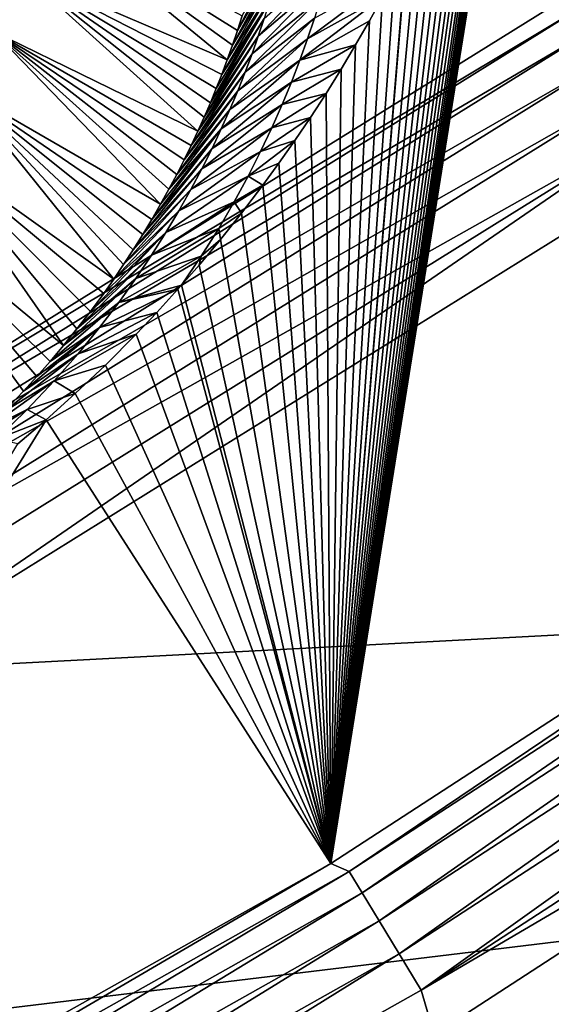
# Model space of a CAD drawing. Header units: millimetres. Extents: x -43.6 to 43.6, y -43.6 to 43.6.
# Tile 451 of 637: x 18.3 to 19.6, y -31.9 to -29.5. Entities that reach past the tile are written whole.
import ezdxf

# ---------------------------------------------------------------- set-up
doc = ezdxf.new("R2010")
doc.units = ezdxf.units.MM
doc.header["$LTSCALE"] = 52.148148
for name, color, linetype in [('151', 7, 'CONTINUOUS'), ('152', 7, 'CONTINUOUS'), ('154', 7, 'CONTINUOUS'), ('156', 7, 'CONTINUOUS'), ('157', 7, 'CONTINUOUS'), ('207', 7, 'CONTINUOUS'), ('213', 7, 'CONTINUOUS'), ('390', 7, 'CONTINUOUS'), ('394', 7, 'CONTINUOUS'), ('403', 7, 'CONTINUOUS')]:
    doc.layers.add(name, color=color, linetype=linetype)

msp = doc.modelspace()

# ---------------------------------------------------------------- linework, layer by layer
at = {"layer": '151', "linetype": 'Continuous'}
for points in [[(22.9578, -28.8376, 23.9303), (21.0636, -30.249, 23.9303), (19.5896, -26.9389, 10.7741), (22.9578, -28.8376, 23.9303)], [(19.5896, -26.9389, 10.7741), (21.0636, -30.249, 23.9303), (19.597, -26.9808, 10.9157), (19.5896, -26.9389, 10.7741)], [(19.597, -26.9808, 10.9157), (21.0636, -30.249, 23.9303), (19.604, -27.0221, 11.0545), (19.597, -26.9808, 10.9157)], [(19.604, -27.0221, 11.0545), (21.0636, -30.249, 23.9303), (19.6104, -27.0628, 11.1906), (19.604, -27.0221, 11.0545)], [(19.6104, -27.0628, 11.1906), (21.0636, -30.249, 23.9303), (19.6164, -27.1029, 11.324), (19.6104, -27.0628, 11.1906)], [(19.6224, -28.1553, 14.5153), (21.0636, -30.249, 23.9303), (19.6164, -28.1995, 14.6367), (19.6224, -28.1553, 14.5153)], [(21.0636, -30.249, 23.9303), (19.0837, -31.5355, 23.9303), (19.6164, -28.1995, 14.6367), (21.0636, -30.249, 23.9303)], [(19.6164, -28.1995, 14.6367), (19.0837, -31.5355, 23.9303), (19.6099, -28.2429, 14.7551), (19.6164, -28.1995, 14.6367)], [(19.6099, -28.2429, 14.7551), (19.0837, -31.5355, 23.9303), (19.603, -28.2858, 14.871), (19.6099, -28.2429, 14.7551)], [(19.603, -28.2858, 14.871), (19.0837, -31.5355, 23.9303), (19.5941, -28.3366, 15.0069), (19.603, -28.2858, 14.871)], [(19.5941, -28.3366, 15.0069), (19.0837, -31.5355, 23.9303), (19.5847, -28.3867, 15.1398), (19.5941, -28.3366, 15.0069)], [(19.5847, -28.3867, 15.1398), (19.0837, -31.5355, 23.9303), (19.5748, -28.436, 15.2692), (19.5847, -28.3867, 15.1398)], [(19.5748, -28.436, 15.2692), (19.0837, -31.5355, 23.9303), (19.5643, -28.4846, 15.3956), (19.5748, -28.436, 15.2692)], [(19.5643, -28.4846, 15.3956), (19.0837, -31.5355, 23.9303), (19.5566, -28.5184, 15.4828), (19.5643, -28.4846, 15.3956)], [(19.5566, -28.5184, 15.4828), (19.0837, -31.5355, 23.9303), (19.5532, -28.5327, 15.5195), (19.5566, -28.5184, 15.4828)], [(19.5532, -28.5327, 15.5195), (19.0837, -31.5355, 23.9303), (19.5416, -28.5806, 15.6414), (19.5532, -28.5327, 15.5195)], [(19.5416, -28.5806, 15.6414), (19.0837, -31.5355, 23.9303), (19.5295, -28.6279, 15.761), (19.5416, -28.5806, 15.6414)], [(19.5295, -28.6279, 15.761), (19.0837, -31.5355, 23.9303), (19.5167, -28.675, 15.8784), (19.5295, -28.6279, 15.761)], [(19.5167, -28.675, 15.8784), (19.0837, -31.5355, 23.9303), (19.5034, -28.7219, 15.9942), (19.5167, -28.675, 15.8784)], [(19.5034, -28.7219, 15.9942), (19.0837, -31.5355, 23.9303), (19.4894, -28.7685, 16.1083), (19.5034, -28.7219, 15.9942)], [(19.4894, -28.7685, 16.1083), (19.0837, -31.5355, 23.9303), (19.4712, -28.8265, 16.2482), (19.4894, -28.7685, 16.1083)], [(19.4712, -28.8265, 16.2482), (19.0837, -31.5355, 23.9303), (19.4521, -28.8839, 16.385), (19.4712, -28.8265, 16.2482)], [(19.4521, -28.8839, 16.385), (19.0837, -31.5355, 23.9303), (19.4322, -28.9408, 16.5188), (19.4521, -28.8839, 16.385)], [(19.4322, -28.9408, 16.5188), (19.0837, -31.5355, 23.9303), (19.4113, -28.9973, 16.6495), (19.4322, -28.9408, 16.5188)], [(19.4113, -28.9973, 16.6495), (19.0837, -31.5355, 23.9303), (19.3897, -29.0532, 16.7771), (19.4113, -28.9973, 16.6495)], [(19.3897, -29.0532, 16.7771), (19.0837, -31.5355, 23.9303), (19.3673, -29.1085, 16.9016), (19.3897, -29.0532, 16.7771)], [(19.3673, -29.1085, 16.9016), (19.0837, -31.5355, 23.9303), (19.3438, -29.1637, 17.0239), (19.3673, -29.1085, 16.9016)], [(19.3438, -29.1637, 17.0239), (19.0837, -31.5355, 23.9303), (19.3194, -29.2187, 17.1439), (19.3438, -29.1637, 17.0239)], [(19.3194, -29.2187, 17.1439), (19.0837, -31.5355, 23.9303), (19.294, -29.2738, 17.262), (19.3194, -29.2187, 17.1439)], [(19.294, -29.2738, 17.262), (19.0837, -31.5355, 23.9303), (19.267, -29.3294, 17.3793), (19.294, -29.2738, 17.262)], [(19.267, -29.3294, 17.3793), (19.0837, -31.5355, 23.9303), (19.2662, -29.3311, 17.3828), (19.267, -29.3294, 17.3793)], [(19.2662, -29.3311, 17.3828), (19.0837, -31.5355, 23.9303), (19.2388, -29.3855, 17.4957), (19.2662, -29.3311, 17.3828)], [(19.2388, -29.3855, 17.4957), (19.0837, -31.5355, 23.9303), (19.209, -29.4422, 17.611), (19.2388, -29.3855, 17.4957)], [(19.209, -29.4422, 17.611), (19.0837, -31.5355, 23.9303), (19.1773, -29.4998, 17.7259), (19.209, -29.4422, 17.611)], [(19.1773, -29.4998, 17.7259), (19.0837, -31.5355, 23.9303), (19.1438, -29.5583, 17.8403), (19.1773, -29.4998, 17.7259)], [(19.1438, -29.5583, 17.8403), (19.0837, -31.5355, 23.9303), (19.1089, -29.6167, 17.9519), (19.1438, -29.5583, 17.8403)], [(19.1089, -29.6167, 17.9519), (19.0837, -31.5355, 23.9303), (19.0726, -29.6751, 18.0607), (19.1089, -29.6167, 17.9519)], [(19.0726, -29.6751, 18.0607), (19.0837, -31.5355, 23.9303), (19.0349, -29.7331, 18.1662), (19.0726, -29.6751, 18.0607)], [(19.0349, -29.7331, 18.1662), (19.0837, -31.5355, 23.9303), (18.997, -29.7893, 18.266), (19.0349, -29.7331, 18.1662)], [(18.997, -29.7893, 18.266), (19.0837, -31.5355, 23.9303), (18.9586, -29.8439, 18.3602), (18.997, -29.7893, 18.266)], [(18.9586, -29.8439, 18.3602), (19.0837, -31.5355, 23.9303), (18.92, -29.8968, 18.4491), (18.9586, -29.8439, 18.3602)], [(18.92, -29.8968, 18.4491), (19.0837, -31.5355, 23.9303), (18.8686, -29.9643, 18.5589), (18.92, -29.8968, 18.4491)], [(18.8686, -29.9643, 18.5589), (19.0837, -31.5355, 23.9303), (18.8172, -30.0285, 18.6592), (18.8686, -29.9643, 18.5589)], [(18.8172, -30.0285, 18.6592), (19.0837, -31.5355, 23.9303), (18.7659, -30.0899, 18.7513), (18.8172, -30.0285, 18.6592)], [(18.7659, -30.0899, 18.7513), (19.0837, -31.5355, 23.9303), (18.7233, -30.1388, 18.8218), (18.7659, -30.0899, 18.7513)], [(18.7148, -30.1484, 18.8352), (19.0837, -31.5355, 23.9303), (18.664, -30.2041, 18.9117), (18.7148, -30.1484, 18.8352)], [(18.7233, -30.1388, 18.8218), (19.0837, -31.5355, 23.9303), (18.7148, -30.1484, 18.8352), (18.7233, -30.1388, 18.8218)], [(18.664, -30.2041, 18.9117), (19.0837, -31.5355, 23.9303), (18.6137, -30.257, 18.9809), (18.664, -30.2041, 18.9117)], [(18.6137, -30.257, 18.9809), (19.0837, -31.5355, 23.9303), (18.5394, -30.3316, 19.0724), (18.6137, -30.257, 18.9809)], [(18.5394, -30.3316, 19.0724), (19.0837, -31.5355, 23.9303), (18.4668, -30.4004, 19.1501), (18.5394, -30.3316, 19.0724)], [(18.4668, -30.4004, 19.1501), (19.0837, -31.5355, 23.9303), (18.3963, -30.4637, 19.2154), (18.4668, -30.4004, 19.1501)], [(19.0837, -31.5355, 23.9303), (17.0249, -32.6928, 23.9303), (18.3963, -30.4637, 19.2154), (19.0837, -31.5355, 23.9303)], [(18.3963, -30.4637, 19.2154), (17.0249, -32.6928, 23.9303), (18.3282, -30.5217, 19.2695), (18.3963, -30.4637, 19.2154)]]:
    msp.add_3dface(points, dxfattribs=at)
at = {"layer": '152', "color": 2, "linetype": 'Continuous'}
for points in [[(17.9485, -31.0713, 26.3), (30.4179, -30.4175, 26.3), (19.9415, -29.8316, 26.3), (17.9485, -31.0713, 26.3)], [(28.5258, -32.1987, 26.3), (30.4179, -30.4175, 26.3), (15.8781, -32.1786, 26.3), (28.5258, -32.1987, 26.3)], [(15.8781, -32.1786, 26.3), (30.4179, -30.4175, 26.3), (17.9485, -31.0713, 26.3), (15.8781, -32.1786, 26.3)]]:
    msp.add_3dface(points, dxfattribs=at)
at = {"layer": '154', "color": 2, "linetype": 'Continuous'}
msp.add_3dface([(17.707, -30.6533, 25.9303), (19.6732, -29.4303, 25.9303), (15.1121, -24.7977, 2.3697), (17.707, -30.6533, 25.9303)], dxfattribs=at)
at = {"layer": '156', "color": 1, "linetype": 'Continuous'}
msp.add_3dface([(19.3335, -31.9485, 24.3), (21.3395, -30.6451, 24.3), (28.5489, -32.2248, 24.3), (19.3335, -31.9485, 24.3)], dxfattribs=at)
at = {"layer": '157', "color": 1, "linetype": 'Continuous'}
for points in [[(16.9117, -26.3148, -15), (18.7459, -25.0412, -15), (16.9684, -30.2706, -15), (16.9117, -26.3148, -15)], [(16.9684, -30.2706, -15), (18.7459, -25.0412, -15), (17.1093, -30.2251, -15), (16.9684, -30.2706, -15)], [(17.1093, -30.2251, -15), (18.7459, -25.0412, -15), (18.1838, -26.9484, -15), (17.1093, -30.2251, -15)]]:
    msp.add_3dface(points, dxfattribs=at)
at = {"layer": '207', "linetype": 'Continuous'}
for points in [[(19.0837, -31.5355, 23.9303), (21.0636, -30.249, 23.9303), (19.1286, -31.5546, 24.0316), (19.0837, -31.5355, 23.9303)], [(19.1286, -31.5546, 24.0316), (21.0636, -30.249, 23.9303), (21.111, -30.2642, 24.0316), (19.1286, -31.5546, 24.0316)], [(19.1286, -31.5546, 24.0316), (21.111, -30.2642, 24.0316), (19.16, -31.6064, 24.122), (19.1286, -31.5546, 24.0316)], [(19.16, -31.6064, 24.122), (21.111, -30.2642, 24.0316), (21.1457, -30.3139, 24.122), (19.16, -31.6064, 24.122)], [(19.16, -31.6064, 24.122), (21.1457, -30.3139, 24.122), (19.2008, -31.6737, 24.1971), (19.16, -31.6064, 24.122)], [(19.2008, -31.6737, 24.1971), (21.1457, -30.3139, 24.122), (21.1907, -30.3785, 24.1971), (19.2008, -31.6737, 24.1971)], [(19.2008, -31.6737, 24.1971), (21.1907, -30.3785, 24.1971), (19.2491, -31.7533, 24.2534), (19.2008, -31.6737, 24.1971)], [(19.2491, -31.7533, 24.2534), (21.1907, -30.3785, 24.1971), (21.244, -30.4548, 24.2534), (19.2491, -31.7533, 24.2534)], [(19.2491, -31.7533, 24.2534), (21.244, -30.4548, 24.2534), (19.3025, -31.8415, 24.2883), (19.2491, -31.7533, 24.2534)], [(19.3025, -31.8415, 24.2883), (21.244, -30.4548, 24.2534), (21.303, -30.5394, 24.2883), (19.3025, -31.8415, 24.2883)], [(21.3395, -30.6451, 24.3), (19.3025, -31.8415, 24.2883), (21.303, -30.5394, 24.2883), (21.3395, -30.6451, 24.3)], [(21.3395, -30.6451, 24.3), (19.3335, -31.9485, 24.3), (19.3025, -31.8415, 24.2883), (21.3395, -30.6451, 24.3)], [(17.0249, -32.6928, 23.9303), (19.0837, -31.5355, 23.9303), (17.0675, -32.7153, 24.0316), (17.0249, -32.6928, 23.9303)], [(17.0675, -32.7153, 24.0316), (19.0837, -31.5355, 23.9303), (19.1286, -31.5546, 24.0316), (17.0675, -32.7153, 24.0316)], [(17.0675, -32.7153, 24.0316), (19.1286, -31.5546, 24.0316), (17.0955, -32.769, 24.122), (17.0675, -32.7153, 24.0316)], [(17.0955, -32.769, 24.122), (19.1286, -31.5546, 24.0316), (19.16, -31.6064, 24.122), (17.0955, -32.769, 24.122)], [(17.0955, -32.769, 24.122), (19.16, -31.6064, 24.122), (17.132, -32.8388, 24.1971), (17.0955, -32.769, 24.122)], [(17.132, -32.8388, 24.1971), (19.16, -31.6064, 24.122), (19.2008, -31.6737, 24.1971), (17.132, -32.8388, 24.1971)], [(17.132, -32.8388, 24.1971), (19.2008, -31.6737, 24.1971), (17.175, -32.9213, 24.2534), (17.132, -32.8388, 24.1971)], [(17.175, -32.9213, 24.2534), (19.2008, -31.6737, 24.1971), (19.2491, -31.7533, 24.2534), (17.175, -32.9213, 24.2534)], [(17.175, -32.9213, 24.2534), (19.2491, -31.7533, 24.2534), (17.2227, -33.0127, 24.2883), (17.175, -32.9213, 24.2534)], [(17.2227, -33.0127, 24.2883), (19.2491, -31.7533, 24.2534), (19.3025, -31.8415, 24.2883), (17.2227, -33.0127, 24.2883)], [(19.3335, -31.9485, 24.3), (17.2227, -33.0127, 24.2883), (19.3025, -31.8415, 24.2883), (19.3335, -31.9485, 24.3)]]:
    msp.add_3dface(points, dxfattribs=at)
at = {"layer": '213', "color": 2, "linetype": 'Continuous'}
for points in [[(19.6732, -29.4303, 25.9303), (17.707, -30.6533, 25.9303), (19.6892, -29.4669, 26.0312), (19.6732, -29.4303, 25.9303)], [(17.707, -30.6533, 25.9303), (17.7197, -30.6915, 26.0312), (19.6892, -29.4669, 26.0312), (17.707, -30.6533, 25.9303)], [(17.7197, -30.6915, 26.0312), (19.7228, -29.5172, 26.1216), (19.6892, -29.4669, 26.0312), (17.7197, -30.6915, 26.0312)], [(17.75, -30.7439, 26.1216), (19.7228, -29.5172, 26.1216), (17.7197, -30.6915, 26.0312), (17.75, -30.7439, 26.1216)], [(17.75, -30.7439, 26.1216), (19.7665, -29.5826, 26.1968), (19.7228, -29.5172, 26.1216), (17.75, -30.7439, 26.1216)], [(17.7893, -30.812, 26.1968), (19.7665, -29.5826, 26.1968), (17.75, -30.7439, 26.1216), (17.7893, -30.812, 26.1968)], [(17.7893, -30.812, 26.1968), (19.8182, -29.66, 26.2532), (19.7665, -29.5826, 26.1968), (17.7893, -30.812, 26.1968)], [(17.8358, -30.8926, 26.2532), (19.8182, -29.66, 26.2532), (17.7893, -30.812, 26.1968), (17.8358, -30.8926, 26.2532)], [(17.8358, -30.8926, 26.2532), (19.8754, -29.7457, 26.2882), (19.8182, -29.66, 26.2532), (17.8358, -30.8926, 26.2532)], [(17.8874, -30.9818, 26.2882), (19.8754, -29.7457, 26.2882), (17.8358, -30.8926, 26.2532), (17.8874, -30.9818, 26.2882)], [(17.8874, -30.9818, 26.2882), (17.9485, -31.0713, 26.3), (19.8754, -29.7457, 26.2882), (17.8874, -30.9818, 26.2882)], [(17.9485, -31.0713, 26.3), (19.9415, -29.8316, 26.3), (19.8754, -29.7457, 26.2882), (17.9485, -31.0713, 26.3)]]:
    msp.add_3dface(points, dxfattribs=at)
at = {"layer": '390', "linetype": 'Continuous'}
for points in [[(18.337, -29.3817, -14.7544), (18.3948, -29.2334, -14.7544), (18.8339, -29.5943, 16.2075), (18.337, -29.3817, -14.7544)], [(18.8339, -29.5943, 16.2075), (18.3948, -29.2334, -14.7544), (18.8464, -29.5591, 16.0794), (18.8339, -29.5943, 16.2075)], [(18.8464, -29.5591, 16.0794), (18.3948, -29.2334, -14.7544), (18.8584, -29.5237, 15.9484), (18.8464, -29.5591, 16.0794)], [(18.8584, -29.5237, 15.9484), (18.3948, -29.2334, -14.7544), (18.8699, -29.488, 15.8144), (18.8584, -29.5237, 15.9484)], [(18.2675, -29.525, -14.7544), (18.337, -29.3817, -14.7544), (18.7629, -29.7667, 16.8082), (18.2675, -29.525, -14.7544)], [(18.7629, -29.7667, 16.8082), (18.337, -29.3817, -14.7544), (18.7783, -29.7325, 16.6925), (18.7629, -29.7667, 16.8082)], [(18.7783, -29.7325, 16.6925), (18.337, -29.3817, -14.7544), (18.7931, -29.6981, 16.5747), (18.7783, -29.7325, 16.6925)], [(18.7931, -29.6981, 16.5747), (18.337, -29.3817, -14.7544), (18.8072, -29.6638, 16.4551), (18.7931, -29.6981, 16.5747)], [(18.8072, -29.6638, 16.4551), (18.337, -29.3817, -14.7544), (18.8208, -29.6292, 16.3327), (18.8072, -29.6638, 16.4551)], [(18.8208, -29.6292, 16.3327), (18.337, -29.3817, -14.7544), (18.8339, -29.5943, 16.2075), (18.8208, -29.6292, 16.3327)], [(18.1869, -29.6623, -14.7544), (18.2675, -29.525, -14.7544), (18.6729, -29.943, 17.3723), (18.1869, -29.6623, -14.7544)], [(18.6729, -29.943, 17.3723), (18.2675, -29.525, -14.7544), (18.693, -29.9068, 17.2609), (18.6729, -29.943, 17.3723)], [(18.693, -29.9068, 17.2609), (18.2675, -29.525, -14.7544), (18.7119, -29.8712, 17.1489), (18.693, -29.9068, 17.2609)], [(18.7119, -29.8712, 17.1489), (18.2675, -29.525, -14.7544), (18.7298, -29.836, 17.036), (18.7119, -29.8712, 17.1489)], [(18.7298, -29.836, 17.036), (18.2675, -29.525, -14.7544), (18.7468, -29.8011, 16.9224), (18.7298, -29.836, 17.036)], [(18.7468, -29.8011, 16.9224), (18.2675, -29.525, -14.7544), (18.7629, -29.7667, 16.8082), (18.7468, -29.8011, 16.9224)], [(18.0957, -29.7928, -14.7544), (18.1869, -29.6623, -14.7544), (18.5597, -30.1241, 17.8936), (18.0957, -29.7928, -14.7544)], [(18.5597, -30.1241, 17.8936), (18.1869, -29.6623, -14.7544), (18.5835, -30.0889, 17.7972), (18.5597, -30.1241, 17.8936)], [(18.5835, -30.0889, 17.7972), (18.1869, -29.6623, -14.7544), (18.607, -30.0528, 17.6956), (18.5835, -30.0889, 17.7972)], [(18.607, -30.0528, 17.6956), (18.1869, -29.6623, -14.7544), (18.6298, -30.0163, 17.5908), (18.607, -30.0528, 17.6956)], [(18.6298, -30.0163, 17.5908), (18.1869, -29.6623, -14.7544), (18.6518, -29.9797, 17.483), (18.6298, -30.0163, 17.5908)], [(18.6518, -29.9797, 17.483), (18.1869, -29.6623, -14.7544), (18.6729, -29.943, 17.3723), (18.6518, -29.9797, 17.483)], [(17.9944, -29.9157, -14.7544), (18.0957, -29.7928, -14.7544), (18.4385, -30.2844, 18.2987), (17.9944, -29.9157, -14.7544)], [(18.4385, -30.2844, 18.2987), (18.0957, -29.7928, -14.7544), (18.4709, -30.2443, 18.2029), (18.4385, -30.2844, 18.2987)], [(18.4709, -30.2443, 18.2029), (18.0957, -29.7928, -14.7544), (18.5032, -30.2023, 18.0984), (18.4709, -30.2443, 18.2029)], [(18.5032, -30.2023, 18.0984), (18.0957, -29.7928, -14.7544), (18.5356, -30.1582, 17.9847), (18.5032, -30.2023, 18.0984)], [(18.5356, -30.1582, 17.9847), (18.0957, -29.7928, -14.7544), (18.5597, -30.1241, 17.8936), (18.5356, -30.1582, 17.9847)], [(18.2947, -30.4435, 18.6384), (17.9944, -29.9157, -14.7544), (18.3421, -30.3942, 18.5406), (18.2947, -30.4435, 18.6384)], [(18.3421, -30.3942, 18.5406), (17.9944, -29.9157, -14.7544), (18.3741, -30.3593, 18.4671), (18.3421, -30.3942, 18.5406)], [(18.3741, -30.3593, 18.4671), (17.9944, -29.9157, -14.7544), (18.4062, -30.3227, 18.3867), (18.3741, -30.3593, 18.4671)], [(18.4062, -30.3227, 18.3867), (17.9944, -29.9157, -14.7544), (18.4385, -30.2844, 18.2987), (18.4062, -30.3227, 18.3867)]]:
    msp.add_3dface(points, dxfattribs=at)
at = {"layer": '394', "linetype": 'Continuous'}
msp.add_3dface([(18.337, -29.3817, -14.7544), (18.2675, -29.525, -14.7544), (18.299, -29.442, -14.818), (18.337, -29.3817, -14.7544)], dxfattribs=at)
at = {"layer": '403', "linetype": 'Continuous'}
for points in [[(18.8584, -29.5237, 15.9484), (18.8699, -29.488, 15.8144), (18.9778, -29.2929, 16.0312), (18.8584, -29.5237, 15.9484)], [(18.9687, -29.332, 16.1686), (18.8584, -29.5237, 15.9484), (18.9778, -29.2929, 16.0312), (18.9687, -29.332, 16.1686)], [(18.8464, -29.5591, 16.0794), (18.8584, -29.5237, 15.9484), (18.9687, -29.332, 16.1686), (18.8464, -29.5591, 16.0794)], [(18.9586, -29.3717, 16.3056), (18.8464, -29.5591, 16.0794), (18.9687, -29.332, 16.1686), (18.9586, -29.3717, 16.3056)], [(18.8339, -29.5943, 16.2075), (18.8464, -29.5591, 16.0794), (18.9586, -29.3717, 16.3056), (18.8339, -29.5943, 16.2075)], [(18.9477, -29.412, 16.4423), (18.8339, -29.5943, 16.2075), (18.9586, -29.3717, 16.3056), (18.9477, -29.412, 16.4423)], [(18.9088, -29.5369, 16.8504), (18.9228, -29.4946, 16.7148), (19.086, -29.3495, 16.9389), (18.9088, -29.5369, 16.8504)], [(19.0735, -29.3965, 17.0766), (18.9088, -29.5369, 16.8504), (19.086, -29.3495, 16.9389), (19.0735, -29.3965, 17.0766)], [(19.2388, -29.3855, 17.4957), (19.209, -29.4422, 17.611), (19.0277, -29.5438, 17.4879), (19.2388, -29.3855, 17.4957)], [(19.2388, -29.3855, 17.4957), (19.0277, -29.5438, 17.4879), (19.0445, -29.4936, 17.3511), (19.2388, -29.3855, 17.4957)], [(18.8208, -29.6292, 16.3327), (18.8339, -29.5943, 16.2075), (18.9477, -29.412, 16.4423), (18.8208, -29.6292, 16.3327)], [(18.9358, -29.453, 16.5787), (18.8208, -29.6292, 16.3327), (18.9477, -29.412, 16.4423), (18.9358, -29.453, 16.5787)], [(18.8937, -29.58, 16.9857), (18.9088, -29.5369, 16.8504), (19.0735, -29.3965, 17.0766), (18.8937, -29.58, 16.9857)], [(19.0597, -29.4446, 17.214), (18.8937, -29.58, 16.9857), (19.0735, -29.3965, 17.0766), (19.0597, -29.4446, 17.214)], [(19.209, -29.4422, 17.611), (19.1773, -29.4998, 17.7259), (19.0093, -29.5953, 17.6243), (19.209, -29.4422, 17.611)], [(19.209, -29.4422, 17.611), (19.0093, -29.5953, 17.6243), (19.0277, -29.5438, 17.4879), (19.209, -29.4422, 17.611)], [(18.7931, -29.6981, 16.5747), (18.8072, -29.6638, 16.4551), (18.9358, -29.453, 16.5787), (18.7931, -29.6981, 16.5747)], [(18.9228, -29.4946, 16.7148), (18.7931, -29.6981, 16.5747), (18.9358, -29.453, 16.5787), (18.9228, -29.4946, 16.7148)], [(18.8072, -29.6638, 16.4551), (18.8208, -29.6292, 16.3327), (18.9358, -29.453, 16.5787), (18.8072, -29.6638, 16.4551)], [(18.8773, -29.6239, 17.1204), (18.8937, -29.58, 16.9857), (19.0597, -29.4446, 17.214), (18.8773, -29.6239, 17.1204)], [(19.0445, -29.4936, 17.3511), (18.8773, -29.6239, 17.1204), (19.0597, -29.4446, 17.214), (19.0445, -29.4936, 17.3511)], [(18.7783, -29.7325, 16.6925), (18.7931, -29.6981, 16.5747), (18.9228, -29.4946, 16.7148), (18.7783, -29.7325, 16.6925)], [(18.9088, -29.5369, 16.8504), (18.7783, -29.7325, 16.6925), (18.9228, -29.4946, 16.7148), (18.9088, -29.5369, 16.8504)], [(18.8595, -29.6687, 17.2547), (18.8773, -29.6239, 17.1204), (19.0445, -29.4936, 17.3511), (18.8595, -29.6687, 17.2547)], [(19.0277, -29.5438, 17.4879), (18.8595, -29.6687, 17.2547), (19.0445, -29.4936, 17.3511), (19.0277, -29.5438, 17.4879)], [(19.1773, -29.4998, 17.7259), (19.1438, -29.5583, 17.8403), (19.0093, -29.5953, 17.6243), (19.1773, -29.4998, 17.7259)], [(18.7629, -29.7667, 16.8082), (18.7783, -29.7325, 16.6925), (18.9088, -29.5369, 16.8504), (18.7629, -29.7667, 16.8082)], [(18.8937, -29.58, 16.9857), (18.7629, -29.7667, 16.8082), (18.9088, -29.5369, 16.8504), (18.8937, -29.58, 16.9857)], [(18.8403, -29.7143, 17.3884), (18.8595, -29.6687, 17.2547), (19.0277, -29.5438, 17.4879), (18.8403, -29.7143, 17.3884)], [(19.0093, -29.5953, 17.6243), (18.8403, -29.7143, 17.3884), (19.0277, -29.5438, 17.4879), (19.0093, -29.5953, 17.6243)], [(19.1438, -29.5583, 17.8403), (19.1089, -29.6167, 17.9519), (18.9889, -29.6481, 17.7603), (19.1438, -29.5583, 17.8403)], [(19.1438, -29.5583, 17.8403), (18.9889, -29.6481, 17.7603), (19.0093, -29.5953, 17.6243), (19.1438, -29.5583, 17.8403)], [(18.7468, -29.8011, 16.9224), (18.7629, -29.7667, 16.8082), (18.8937, -29.58, 16.9857), (18.7468, -29.8011, 16.9224)], [(18.8773, -29.6239, 17.1204), (18.7468, -29.8011, 16.9224), (18.8937, -29.58, 16.9857), (18.8773, -29.6239, 17.1204)], [(18.8195, -29.7609, 17.5214), (18.8403, -29.7143, 17.3884), (19.0093, -29.5953, 17.6243), (18.8195, -29.7609, 17.5214)], [(18.9889, -29.6481, 17.7603), (18.8195, -29.7609, 17.5214), (19.0093, -29.5953, 17.6243), (18.9889, -29.6481, 17.7603)], [(18.7298, -29.836, 17.036), (18.7468, -29.8011, 16.9224), (18.8773, -29.6239, 17.1204), (18.7298, -29.836, 17.036)], [(18.8595, -29.6687, 17.2547), (18.7298, -29.836, 17.036), (18.8773, -29.6239, 17.1204), (18.8595, -29.6687, 17.2547)], [(19.1089, -29.6167, 17.9519), (19.0726, -29.6751, 18.0607), (18.9665, -29.7024, 17.8958), (19.1089, -29.6167, 17.9519)], [(19.1089, -29.6167, 17.9519), (18.9665, -29.7024, 17.8958), (18.9889, -29.6481, 17.7603), (19.1089, -29.6167, 17.9519)], [(18.797, -29.8086, 17.6537), (18.8195, -29.7609, 17.5214), (18.9889, -29.6481, 17.7603), (18.797, -29.8086, 17.6537)], [(18.9665, -29.7024, 17.8958), (18.797, -29.8086, 17.6537), (18.9889, -29.6481, 17.7603), (18.9665, -29.7024, 17.8958)], [(18.7119, -29.8712, 17.1489), (18.7298, -29.836, 17.036), (18.8595, -29.6687, 17.2547), (18.7119, -29.8712, 17.1489)], [(18.8403, -29.7143, 17.3884), (18.7119, -29.8712, 17.1489), (18.8595, -29.6687, 17.2547), (18.8403, -29.7143, 17.3884)], [(19.0726, -29.6751, 18.0607), (19.0349, -29.7331, 18.1662), (18.9418, -29.7582, 18.0308), (19.0726, -29.6751, 18.0607)], [(19.0726, -29.6751, 18.0607), (18.9418, -29.7582, 18.0308), (18.9665, -29.7024, 17.8958), (19.0726, -29.6751, 18.0607)], [(18.7725, -29.8574, 17.7852), (18.797, -29.8086, 17.6537), (18.9665, -29.7024, 17.8958), (18.7725, -29.8574, 17.7852)], [(18.9418, -29.7582, 18.0308), (18.7725, -29.8574, 17.7852), (18.9665, -29.7024, 17.8958), (18.9418, -29.7582, 18.0308)], [(18.693, -29.9068, 17.2609), (18.7119, -29.8712, 17.1489), (18.8403, -29.7143, 17.3884), (18.693, -29.9068, 17.2609)], [(18.8195, -29.7609, 17.5214), (18.693, -29.9068, 17.2609), (18.8403, -29.7143, 17.3884), (18.8195, -29.7609, 17.5214)], [(19.0349, -29.7331, 18.1662), (18.997, -29.7893, 18.266), (18.9145, -29.8159, 18.1651), (19.0349, -29.7331, 18.1662)], [(19.0349, -29.7331, 18.1662), (18.9145, -29.8159, 18.1651), (18.9418, -29.7582, 18.0308), (19.0349, -29.7331, 18.1662)], [(18.6518, -29.9797, 17.483), (18.6729, -29.943, 17.3723), (18.8195, -29.7609, 17.5214), (18.6518, -29.9797, 17.483)], [(18.797, -29.8086, 17.6537), (18.6518, -29.9797, 17.483), (18.8195, -29.7609, 17.5214), (18.797, -29.8086, 17.6537)], [(18.6729, -29.943, 17.3723), (18.693, -29.9068, 17.2609), (18.8195, -29.7609, 17.5214), (18.6729, -29.943, 17.3723)], [(18.746, -29.9074, 17.9157), (18.7725, -29.8574, 17.7852), (18.9418, -29.7582, 18.0308), (18.746, -29.9074, 17.9157)], [(18.9145, -29.8159, 18.1651), (18.746, -29.9074, 17.9157), (18.9418, -29.7582, 18.0308), (18.9145, -29.8159, 18.1651)], [(18.997, -29.7893, 18.266), (18.9586, -29.8439, 18.3602), (18.8843, -29.8755, 18.2987), (18.997, -29.7893, 18.266)], [(18.997, -29.7893, 18.266), (18.8843, -29.8755, 18.2987), (18.9145, -29.8159, 18.1651), (18.997, -29.7893, 18.266)], [(18.6298, -30.0163, 17.5908), (18.6518, -29.9797, 17.483), (18.797, -29.8086, 17.6537), (18.6298, -30.0163, 17.5908)], [(18.7725, -29.8574, 17.7852), (18.6298, -30.0163, 17.5908), (18.797, -29.8086, 17.6537), (18.7725, -29.8574, 17.7852)], [(18.7172, -29.9587, 18.0451), (18.746, -29.9074, 17.9157), (18.9145, -29.8159, 18.1651), (18.7172, -29.9587, 18.0451)], [(18.8843, -29.8755, 18.2987), (18.7172, -29.9587, 18.0451), (18.9145, -29.8159, 18.1651), (18.8843, -29.8755, 18.2987)], [(18.9586, -29.8439, 18.3602), (18.92, -29.8968, 18.4491), (18.8843, -29.8755, 18.2987), (18.9586, -29.8439, 18.3602)], [(18.607, -30.0528, 17.6956), (18.6298, -30.0163, 17.5908), (18.7725, -29.8574, 17.7852), (18.607, -30.0528, 17.6956)], [(18.746, -29.9074, 17.9157), (18.607, -30.0528, 17.6956), (18.7725, -29.8574, 17.7852), (18.746, -29.9074, 17.9157)], [(18.6857, -30.0116, 18.1733), (18.7172, -29.9587, 18.0451), (18.8843, -29.8755, 18.2987), (18.6857, -30.0116, 18.1733)], [(18.8506, -29.9372, 18.4314), (18.6857, -30.0116, 18.1733), (18.8843, -29.8755, 18.2987), (18.8506, -29.9372, 18.4314)], [(18.92, -29.8968, 18.4491), (18.8506, -29.9372, 18.4314), (18.8843, -29.8755, 18.2987), (18.92, -29.8968, 18.4491)], [(18.5835, -30.0889, 17.7972), (18.607, -30.0528, 17.6956), (18.746, -29.9074, 17.9157), (18.5835, -30.0889, 17.7972)], [(18.7172, -29.9587, 18.0451), (18.5835, -30.0889, 17.7972), (18.746, -29.9074, 17.9157), (18.7172, -29.9587, 18.0451)], [(18.92, -29.8968, 18.4491), (18.8686, -29.9643, 18.5589), (18.8506, -29.9372, 18.4314), (18.92, -29.8968, 18.4491)], [(18.6512, -30.066, 18.2999), (18.6857, -30.0116, 18.1733), (18.8506, -29.9372, 18.4314), (18.6512, -30.066, 18.2999)], [(18.8131, -30.0015, 18.5629), (18.6512, -30.066, 18.2999), (18.8506, -29.9372, 18.4314), (18.8131, -30.0015, 18.5629)], [(18.8686, -29.9643, 18.5589), (18.8131, -30.0015, 18.5629), (18.8506, -29.9372, 18.4314), (18.8686, -29.9643, 18.5589)], [(18.5597, -30.1241, 17.8936), (18.5835, -30.0889, 17.7972), (18.7172, -29.9587, 18.0451), (18.5597, -30.1241, 17.8936)], [(18.6857, -30.0116, 18.1733), (18.5597, -30.1241, 17.8936), (18.7172, -29.9587, 18.0451), (18.6857, -30.0116, 18.1733)], [(18.8686, -29.9643, 18.5589), (18.8172, -30.0285, 18.6592), (18.8131, -30.0015, 18.5629), (18.8686, -29.9643, 18.5589)], [(18.5032, -30.2023, 18.0984), (18.5356, -30.1582, 17.9847), (18.6857, -30.0116, 18.1733), (18.5032, -30.2023, 18.0984)], [(18.6512, -30.066, 18.2999), (18.5032, -30.2023, 18.0984), (18.6857, -30.0116, 18.1733), (18.6512, -30.066, 18.2999)], [(18.5356, -30.1582, 17.9847), (18.5597, -30.1241, 17.8936), (18.6857, -30.0116, 18.1733), (18.5356, -30.1582, 17.9847)], [(18.6134, -30.1223, 18.4248), (18.6512, -30.066, 18.2999), (18.8131, -30.0015, 18.5629), (18.6134, -30.1223, 18.4248)], [(18.771, -30.0684, 18.6931), (18.6134, -30.1223, 18.4248), (18.8131, -30.0015, 18.5629), (18.771, -30.0684, 18.6931)], [(18.8172, -30.0285, 18.6592), (18.771, -30.0684, 18.6931), (18.8131, -30.0015, 18.5629), (18.8172, -30.0285, 18.6592)], [(18.8172, -30.0285, 18.6592), (18.7659, -30.0899, 18.7513), (18.771, -30.0684, 18.6931), (18.8172, -30.0285, 18.6592)], [(18.4709, -30.2443, 18.2029), (18.5032, -30.2023, 18.0984), (18.6512, -30.066, 18.2999), (18.4709, -30.2443, 18.2029)], [(18.6134, -30.1223, 18.4248), (18.4709, -30.2443, 18.2029), (18.6512, -30.066, 18.2999), (18.6134, -30.1223, 18.4248)], [(18.7233, -30.1388, 18.8218), (18.5717, -30.1805, 18.5474), (18.771, -30.0684, 18.6931), (18.7233, -30.1388, 18.8218)], [(18.5717, -30.1805, 18.5474), (18.6134, -30.1223, 18.4248), (18.771, -30.0684, 18.6931), (18.5717, -30.1805, 18.5474)], [(18.7659, -30.0899, 18.7513), (18.7233, -30.1388, 18.8218), (18.771, -30.0684, 18.6931), (18.7659, -30.0899, 18.7513)], [(18.4385, -30.2844, 18.2987), (18.4709, -30.2443, 18.2029), (18.6134, -30.1223, 18.4248), (18.4385, -30.2844, 18.2987)], [(18.5717, -30.1805, 18.5474), (18.4385, -30.2844, 18.2987), (18.6134, -30.1223, 18.4248), (18.5717, -30.1805, 18.5474)], [(18.7148, -30.1484, 18.8352), (18.664, -30.2041, 18.9117), (18.5254, -30.241, 18.6673), (18.7148, -30.1484, 18.8352)], [(18.7148, -30.1484, 18.8352), (18.5254, -30.241, 18.6673), (18.5717, -30.1805, 18.5474), (18.7148, -30.1484, 18.8352)], [(18.7233, -30.1388, 18.8218), (18.7148, -30.1484, 18.8352), (18.5717, -30.1805, 18.5474), (18.7233, -30.1388, 18.8218)], [(18.4062, -30.3227, 18.3867), (18.4385, -30.2844, 18.2987), (18.5717, -30.1805, 18.5474), (18.4062, -30.3227, 18.3867)], [(18.5254, -30.241, 18.6673), (18.4062, -30.3227, 18.3867), (18.5717, -30.1805, 18.5474), (18.5254, -30.241, 18.6673)], [(18.664, -30.2041, 18.9117), (18.6137, -30.257, 18.9809), (18.4738, -30.304, 18.7837), (18.664, -30.2041, 18.9117)], [(18.664, -30.2041, 18.9117), (18.4738, -30.304, 18.7837), (18.5254, -30.241, 18.6673), (18.664, -30.2041, 18.9117)], [(18.3421, -30.3942, 18.5406), (18.3741, -30.3593, 18.4671), (18.5254, -30.241, 18.6673), (18.3421, -30.3942, 18.5406)], [(18.4738, -30.304, 18.7837), (18.3421, -30.3942, 18.5406), (18.5254, -30.241, 18.6673), (18.4738, -30.304, 18.7837)], [(18.3741, -30.3593, 18.4671), (18.4062, -30.3227, 18.3867), (18.5254, -30.241, 18.6673), (18.3741, -30.3593, 18.4671)], [(18.6137, -30.257, 18.9809), (18.5394, -30.3316, 19.0724), (18.4159, -30.3697, 18.8957), (18.6137, -30.257, 18.9809)], [(18.6137, -30.257, 18.9809), (18.4159, -30.3697, 18.8957), (18.4738, -30.304, 18.7837), (18.6137, -30.257, 18.9809)], [(18.2947, -30.4435, 18.6384), (18.3421, -30.3942, 18.5406), (18.4738, -30.304, 18.7837), (18.2947, -30.4435, 18.6384)], [(18.4159, -30.3697, 18.8957), (18.2947, -30.4435, 18.6384), (18.4738, -30.304, 18.7837), (18.4159, -30.3697, 18.8957)], [(18.5394, -30.3316, 19.0724), (18.4668, -30.4004, 19.1501), (18.4159, -30.3697, 18.8957), (18.5394, -30.3316, 19.0724)], [(18.2481, -30.4892, 18.7223), (18.2947, -30.4435, 18.6384), (18.4159, -30.3697, 18.8957), (18.2481, -30.4892, 18.7223)], [(18.3506, -30.4386, 19.0017), (18.2481, -30.4892, 18.7223), (18.4159, -30.3697, 18.8957), (18.3506, -30.4386, 19.0017)], [(18.4668, -30.4004, 19.1501), (18.3506, -30.4386, 19.0017), (18.4159, -30.3697, 18.8957), (18.4668, -30.4004, 19.1501)], [(18.4668, -30.4004, 19.1501), (18.3963, -30.4637, 19.2154), (18.3506, -30.4386, 19.0017), (18.4668, -30.4004, 19.1501)], [(18.2026, -30.5316, 18.7938), (18.2481, -30.4892, 18.7223), (18.3506, -30.4386, 19.0017), (18.2026, -30.5316, 18.7938)], [(18.2763, -30.5106, 19.0997), (18.2026, -30.5316, 18.7938), (18.3506, -30.4386, 19.0017), (18.2763, -30.5106, 19.0997)], [(18.3963, -30.4637, 19.2154), (18.2763, -30.5106, 19.0997), (18.3506, -30.4386, 19.0017), (18.3963, -30.4637, 19.2154)], [(18.3963, -30.4637, 19.2154), (18.3282, -30.5217, 19.2695), (18.2763, -30.5106, 19.0997), (18.3963, -30.4637, 19.2154)]]:
    msp.add_3dface(points, dxfattribs=at)

doc.saveas('drawing.dxf')
